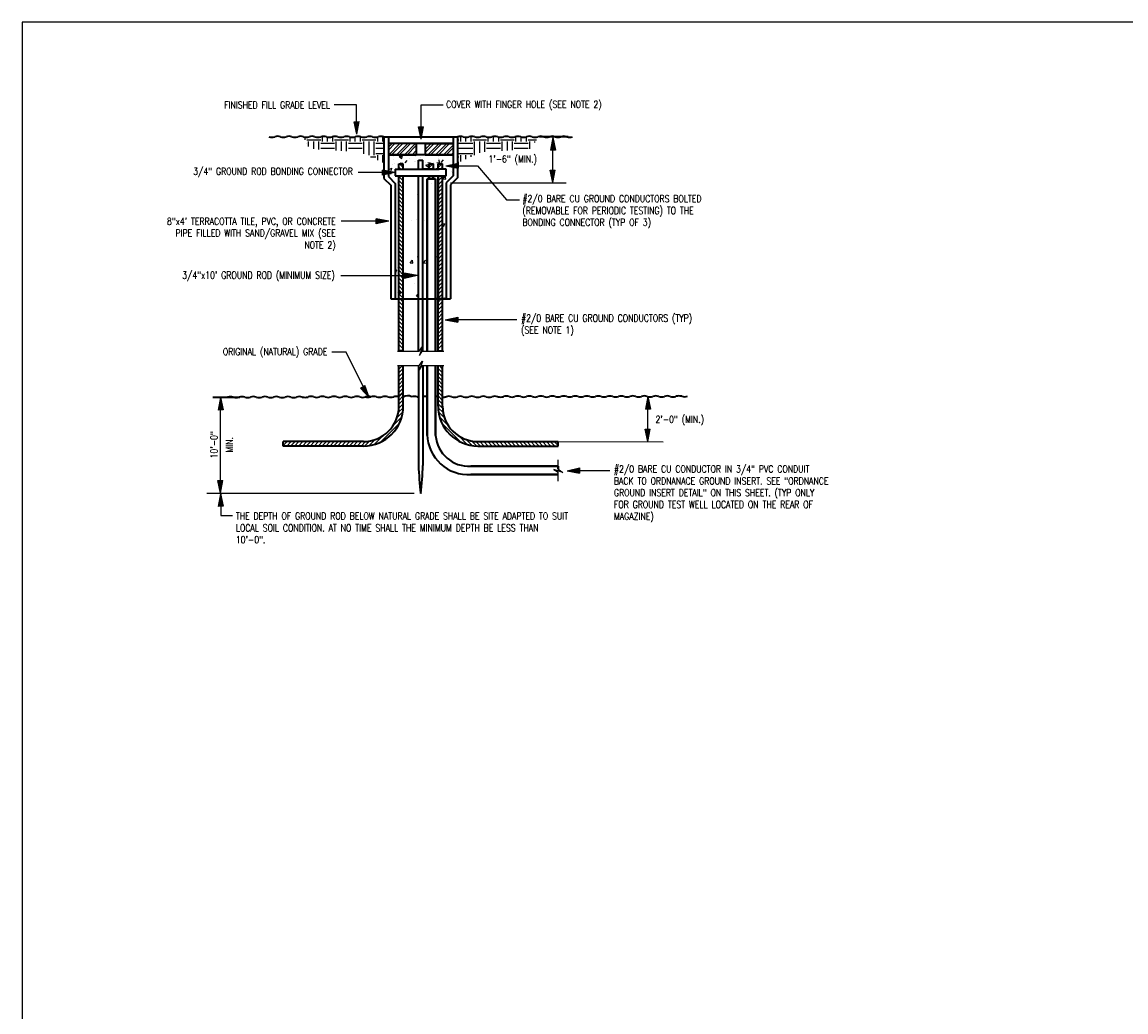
# Model space of a CAD drawing. Header units: inches. Extents: x -9715 to 32893, y -15613 to -1138.
# Tile 367 of 380: x 19598 to 23341, y -7451 to -4093. Entities that reach past the tile are written whole.
import ezdxf
from ezdxf.enums import TextEntityAlignment as Align

# ---------------------------------------------------------------- set-up
doc = ezdxf.new("R2010")
doc.units = ezdxf.units.IN
doc.header["$MEASUREMENT"] = 0
doc.layers.get('0').update_dxf_attribs({"color": 252})
doc.layers.get('DEFPOINTS').update_dxf_attribs({"color": 11})
doc.layers.add('E-ANNO-TEXT', color=3, linetype='Continuous')
doc.layers.add('E-DETL-FINE', color=8, linetype='Continuous')
for name, color, linetype, lineweight in [('E-DETL-1LINE', 150, 'Continuous', 35), ('E-DETL-COND', 150, 'Continuous', 40), ('E-ELEC-WIRE', 133, 'Continuous', 25)]:
    doc.layers.add(name, color=color, linetype=linetype, lineweight=lineweight)
doc.styles.get("Standard").update_dxf_attribs({"font": 'romans.shx', "width": 0.8})

# ---------------------------------------------------------------- blocks, each defined once
blk = doc.blocks.new('*X824')
at = {"color": 0}
for p, q in [((705.47, 1143.65), (705.47, 1144.92)), ((706.25, 1143.75), (712.5, 1143.75)), ((707.03, 1140.68), (707.03, 1142.97)), ((709.38, 1139.54), (709.38, 1142.97)), ((711.72, 1139.38), (711.72, 1142.97)), ((713.28, 1142.97), (713.28, 1145.23)), ((715.62, 1142.97), (715.62, 1144.93)), ((717.97, 1142.97), (717.97, 1145.13)), ((718.75, 1143.75), (725, 1143.75)), ((719.53, 1138.84), (719.53, 1142.97)), ((721.88, 1138.68), (721.88, 1142.97)), ((724.22, 1138.52), (724.22, 1142.97)), ((725.78, 1142.97), (725.78, 1144.96)), ((728.12, 1142.97), (728.12, 1145.05)), ((730.47, 1142.97), (730.47, 1145.1)), ((731.25, 1143.75), (737.5, 1143.75)), ((732.03, 1137.33), (732.03, 1142.97)), ((734.38, 1136.72), (734.38, 1142.97)), ((736.72, 1136.72), (736.72, 1142.97)), ((738.28, 1142.97), (738.28, 1144.96)), ((740.62, 1142.97), (740.62, 1145.14)), ((706.24, 1142.19), (706.25, 1142.19)), ((712.5, 1142.19), (718.75, 1142.19)), ((712.5, 1139.84), (718.75, 1139.84)), ((725, 1142.19), (731.25, 1142.19)), ((725, 1139.84), (731.25, 1139.84)), ((737.5, 1142.19), (741.09, 1142.19)), ((737.5, 1139.84), (741.09, 1139.84)), ((735.08, 1135.94), (737.5, 1135.94)), ((737.5, 1137.5), (741.09, 1137.5)), ((738.28, 1134.47), (738.28, 1136.72)), ((740.62, 1133.4), (740.62, 1136.72))]:
    blk.add_line(p, q, dxfattribs=at)
blk = doc.blocks.new('*X823')
at = {"color": 0}
for p, q in [((774.35, 1143.75), (775, 1143.75)), ((775.78, 1142.97), (775.78, 1145.21)), ((778.12, 1142.97), (778.12, 1144.82)), ((780.47, 1142.97), (780.47, 1145.21)), ((781.25, 1143.75), (787.5, 1143.75)), ((782.03, 1136.72), (782.03, 1142.97)), ((784.38, 1137.77), (784.38, 1142.97)), ((786.72, 1138.21), (786.72, 1142.97)), ((788.28, 1142.97), (788.28, 1144.86)), ((790.62, 1142.97), (790.62, 1145.2)), ((792.97, 1142.97), (792.97, 1144.94)), ((793.75, 1143.75), (800, 1143.75)), ((794.53, 1138.75), (794.53, 1142.97)), ((796.88, 1138.91), (796.88, 1142.97)), ((799.22, 1139.07), (799.22, 1142.97)), ((800.78, 1142.97), (800.78, 1145.18)), ((803.12, 1142.97), (803.12, 1145.01)), ((805.47, 1142.97), (805.47, 1145.05)), ((806.25, 1143.75), (810.03, 1143.75)), ((807.03, 1139.6), (807.03, 1142.97)), ((809.38, 1142.52), (809.38, 1142.97)), ((775, 1142.19), (781.25, 1142.19)), ((775, 1139.84), (781.25, 1139.84)), ((787.5, 1142.19), (793.75, 1142.19)), ((787.5, 1139.84), (793.75, 1139.84)), ((800, 1142.19), (806.25, 1142.19)), ((800, 1139.84), (806.25, 1139.84)), ((774.35, 1135.94), (775, 1135.94)), ((774.35, 1133.59), (775, 1133.59)), ((775, 1137.5), (781.25, 1137.5)), ((775.78, 1133.84), (775.78, 1136.72)), ((778.12, 1134.91), (778.12, 1136.72)), ((780.47, 1135.99), (780.47, 1136.72))]:
    blk.add_line(p, q, dxfattribs=at)
blk = doc.blocks.new('*X822')
at = {"color": 0}
for p, q in [((743.09, 1139.07), (746.05, 1142.03)), ((743.09, 1140.32), (744.8, 1142.03)), ((743.24, 1136.93), (748.34, 1142.03)), ((744.49, 1136.93), (749.59, 1142.03)), ((746.77, 1136.93), (751.87, 1142.03)), ((748.02, 1136.93), (753.12, 1142.03)), ((750.31, 1136.93), (755.41, 1142.03)), ((751.56, 1136.93), (755.72, 1141.09)), ((753.84, 1136.93), (755.72, 1138.81)), ((759.72, 1138.02), (763.73, 1142.03)), ((759.72, 1141.56), (760.19, 1142.03)), ((759.72, 1139.27), (762.48, 1142.03)), ((760.9, 1136.92), (766.02, 1142.03)), ((762.15, 1136.92), (767.27, 1142.03)), ((764.44, 1136.92), (769.55, 1142.03)), ((765.69, 1136.92), (770.8, 1142.03)), ((767.97, 1136.92), (772.35, 1141.29)), ((769.22, 1136.92), (772.35, 1140.04)), ((755.09, 1136.93), (755.72, 1137.56)), ((771.51, 1136.92), (772.35, 1137.76))]:
    blk.add_line(p, q, dxfattribs=at)
blk = doc.blocks.new('ARROW1')
at = {"ltscale": 3}
blk.add_hatch(color=256, dxfattribs=at).paths.add_polyline_path([(-1.7, -0.34), (-1.7, 0.35), (0, 0)])
for points in [[(0, 0), (-1.7, 0.35)], [(0, 0), (-1.7, -0.34)]]:
    blk.add_lwpolyline(points, dxfattribs=at)
at = {"layer": 'E-ELEC-WIRE', "ltscale": 3}
blk.add_lwpolyline([(-1.7, -0.34), (-1.7, 0.35)], dxfattribs=at)

msp = doc.modelspace()

# ---------------------------------------------------------------- linework, layer by layer
at = {"color": 0}
for p, q in [((21059.61264, -4612.308), (21059.61264, -4612.308)), ((20864.21994, -4886.01027), (20864.21994, -4886.01027)), ((21035.12639, -5001.81253), (21035.12639, -5001.81253))]:
    msp.add_line(p, q, dxfattribs=at)
at = {"layer": 'DEFPOINTS'}
msp.add_lwpolyline([(19598.39852, -9344.01131), (27182.23407, -9344.01131), (27180.87316, -4093.19524), (19598.39852, -4093.19524)], close=True, dxfattribs=at)
at = {"layer": 'DEFPOINTS', "color": 0, "linetype": 'ByBlock'}
for p in [(20342.05937, -5692.3885), (20950.03642, -5692.3885)]:
    msp.add_point(p, dxfattribs=at)
at = {"layer": 'E-ANNO-TEXT', "ltscale": 100}
for p, q in [((20732.49913, -4373.87138), (20656.07258, -4373.87138)), ((20732.49913, -4451.86726), (20732.49913, -4373.87138)), ((20951.03739, -4373.87138), (21025.64427, -4373.87138))]:
    msp.add_line(p, q, dxfattribs=at)
at = {"layer": 'E-ANNO-TEXT'}
for p, q in [((20951.03739, -4476.41638), (20951.03739, -4373.87138)), ((21397.94601, -4608.57143), (21397.94601, -4511.96392)), ((20834.57088, -4603.62945), (20738.22166, -4603.45005)), ((21077.21355, -4580.67588), (21142.5928, -4580.67588)), ((21142.5928, -4580.67588), (21240.98329, -4696.30209)), ((21051.27125, -4638.57143), (21442.94601, -4638.57143)), ((21240.98329, -4696.30209), (21284.68943, -4696.30209)), ((20819.56522, -4768.82862), (20680.0788, -4768.82862)), ((20911.23522, -4953.40921), (20678.8288, -4953.40921)), ((21075.27089, -5102.37008), (21275.35468, -5102.37008)), ((20697.6416, -5212.59697), (20648.70521, -5212.59697)), ((20762.39936, -5345.03508), (20697.6416, -5212.59697)), ((20271.49055, -5653.71986), (20271.49055, -5390.4677)), ((21720.36641, -5487.07521), (21720.36641, -5390.4677)), ((21394.83432, -5516.19665), (21772.57735, -5516.67585)), ((21488.37512, -5614.80704), (21591.0121, -5614.80704))]:
    msp.add_line(p, q, dxfattribs=at)
at = {"layer": 'E-ANNO-TEXT', "linetype": 'ByBlock'}
for p, q in [((20927.53642, -5692.3885), (20224.75596, -5692.3885)), ((20271.84713, -5692.3885), (20271.84713, -5766.76778)), ((20271.84713, -5766.76778), (20311.4793, -5766.76778))]:
    msp.add_line(p, q, dxfattribs=at)
at = {"layer": 'E-DETL-1LINE'}
for p, q in [((20825.34268, -4482.72296), (21074.73015, -4482.72296)), ((20825.34268, -4482.72296), (20825.34268, -4623.33139)), ((20840.34268, -4482.72296), (20840.34268, -4617.11819)), ((21059.73015, -4482.72296), (21059.73015, -4615.11253)), ((21074.73015, -4482.72296), (21074.73015, -4621.32574)), ((21449.51722, -4481.96392), (21352.94601, -4481.96392)), ((21059.73015, -4505.04281), (20840.34268, -4505.04281)), ((20935.03642, -4505.04281), (20935.03642, -4543.38288)), ((20965.03642, -4505.04281), (21059.73015, -4505.04281)), ((20965.03642, -4505.04281), (20965.03642, -4543.38288)), ((21059.73015, -4505.04281), (21059.73015, -4543.38288)), ((21059.73015, -4543.30267), (20840.34268, -4543.30267)), ((20840.34268, -4543.30267), (20935.03642, -4543.30267)), ((20942.53642, -4561.9896), (20957.53642, -4561.9896)), ((20942.53642, -4591.70036), (20942.53642, -4561.9896)), ((20957.53642, -4591.70036), (20957.53642, -4561.9896)), ((20965.03642, -4543.38288), (21059.73015, -4543.38288)), ((20863.80158, -4591.70036), (20863.80158, -4615.19975)), ((20863.80158, -4591.70036), (20897.53642, -4591.70036)), ((20876.04058, -4574.07579), (20891.04058, -4574.07579)), ((20876.04058, -4591.70036), (20876.04058, -4574.07579)), ((20887.03642, -4591.70036), (21013.03642, -4591.70036)), ((20891.04058, -4591.70036), (20891.04058, -4574.07579)), ((20987.53642, -4591.70036), (20957.53642, -4591.70036)), ((20978.61614, -4574.07579), (20993.61614, -4574.07579)), ((20978.61614, -4591.70036), (20978.61614, -4574.07579)), ((20993.61614, -4591.70036), (20993.61614, -4574.07579)), ((21036.27125, -4591.70036), (21002.53642, -4591.70036)), ((21009.03225, -4574.07579), (21024.03225, -4574.07579)), ((21009.03225, -4591.70036), (21009.03225, -4574.07579)), ((21024.03225, -4591.70036), (21024.03225, -4574.07579)), ((21036.27125, -4615.19975), (21036.27125, -4591.70036)), ((20825.34268, -4623.33139), (20848.80158, -4646.79029)), ((20840.34268, -4617.11819), (20863.80158, -4640.57708)), ((20863.80158, -4615.19975), (21036.27125, -4615.19975)), ((20863.80158, -4640.57708), (20863.80158, -5031.88484)), ((20876.04058, -5208.41583), (20876.04058, -4615.19975)), ((20891.04058, -5208.41583), (20891.04058, -4615.19975)), ((20942.53642, -5208.41583), (20942.53642, -4615.19975)), ((20957.53642, -5208.41583), (20957.53642, -4615.19975)), ((20957.53642, -5031.88484), (20957.53642, -4615.19975)), ((20957.53642, -4615.19975), (20987.53642, -4615.19975)), ((20978.61614, -4624.94015), (20978.61614, -4615.19975)), ((20978.61614, -4615.19975), (20978.61614, -4624.94015)), ((20993.83824, -4624.94015), (20993.83824, -4615.19975)), ((21009.03225, -5208.41583), (21009.03225, -4615.19975)), ((21009.03225, -4615.19975), (21009.03225, -5031.88484)), ((21024.25435, -5209.21767), (21024.25435, -4615.19975)), ((21059.73015, -4615.11253), (21036.27125, -4638.57143)), ((21036.27125, -4638.57143), (21036.27125, -5031.88484)), ((21074.73015, -4621.32574), (21051.27125, -4644.78463)), ((20848.80158, -4646.79029), (20848.80158, -5031.88484)), ((21051.27125, -4644.78463), (21051.27125, -5031.88484)), ((20848.80158, -5031.88484), (21051.27125, -5031.88484)), ((20863.80158, -5031.88484), (20897.31431, -5031.88484)), ((21036.27125, -5031.88484), (21002.75852, -5031.88484)), ((20876.04058, -5208.41583), (20891.04058, -5208.41583)), ((20891.04058, -5208.41583), (20876.04058, -5208.41583)), ((21009.03225, -5208.41583), (21024.03225, -5208.41583)), ((20876.04058, -5396.19665), (20876.04058, -5258.24041)), ((20891.04058, -5396.19665), (20891.04058, -5258.24041)), ((20942.53642, -5258.24041), (20942.53642, -5596.84286)), ((20957.53642, -5258.24041), (20957.53642, -5596.84286)), ((21009.03225, -5396.19665), (21009.03225, -5258.24041)), ((21024.03225, -5396.19665), (21024.03225, -5258.24041)), ((20876.04058, -5363.02649), (20891.04058, -5348.02649)), ((20756.04058, -5516.19665), (20483.74268, -5516.19665)), ((20483.74268, -5531.19665), (20483.74268, -5516.19665)), ((20756.04058, -5531.19665), (20483.74268, -5531.19665)), ((21144.03225, -5516.19665), (21416.33015, -5516.19665)), ((21144.03225, -5531.19665), (21416.33015, -5531.19665)), ((21416.33015, -5531.19665), (21416.33015, -5516.19665))]:
    msp.add_line(p, q, dxfattribs=at)
at = {"layer": 'E-DETL-1LINE', "linetype": 'ByBlock'}
msp.add_line((20244.81002, -5365.43523), (20336.71338, -5365.43523), dxfattribs=at)
at = {"layer": 'E-DETL-1LINE'}
for centre, radius, start, end in [((20445.30028, -4450.59155), 32.85094, 252.74450977, 287.25549023), ((20464.78964, -4513.33629), 32.85094, 72.74450977, 107.25549023), ((20484.27899, -4450.66745), 32.85094, 252.74450977, 287.25549023), ((20503.76834, -4513.4122), 32.85094, 72.74450977, 107.25549023), ((20523.2577, -4450.74335), 32.85094, 252.74450977, 287.25549023), ((20542.74705, -4513.4881), 32.85094, 72.74450977, 107.25549023), ((20562.23641, -4450.81926), 32.85094, 252.74450977, 287.25549023), ((20581.72576, -4513.564), 32.85094, 72.74450977, 107.25549023), ((20601.21511, -4450.89516), 32.85094, 252.74450977, 287.25549023), ((20620.70447, -4513.63991), 32.85094, 72.74450977, 107.25549023), ((20640.19382, -4450.97107), 32.85094, 252.74450977, 287.25549023), ((20659.68317, -4513.71581), 32.85094, 72.74450977, 107.25549023), ((20679.17253, -4451.04697), 32.85094, 252.74450977, 287.25549023), ((20698.66188, -4513.79172), 32.85094, 72.74450977, 107.25549023), ((20718.15123, -4451.12287), 32.85094, 252.74450977, 287.25549023), ((20737.64059, -4513.86762), 32.85094, 72.74450977, 107.25549023), ((20757.12994, -4451.19878), 32.85094, 252.74450977, 287.25549023), ((20776.6193, -4513.94352), 32.85094, 72.74450977, 107.25549023), ((20796.10865, -4451.27468), 32.85094, 252.74450977, 287.25549023), ((20815.598, -4514.01943), 32.85094, 72.74450977, 107.25549023), ((21084.47483, -4514.01943), 32.85094, 72.74450977, 107.25549023), ((21103.96418, -4451.27468), 32.85094, 252.74450977, 287.25549023), ((21123.45353, -4513.94352), 32.85094, 72.74450977, 107.25549023), ((21142.94289, -4451.19878), 32.85094, 252.74450977, 287.25549023), ((21162.43224, -4513.86762), 32.85094, 72.74450977, 107.25549023), ((21181.9216, -4451.12287), 32.85094, 252.74450977, 287.25549023), ((21201.41095, -4513.79172), 32.85094, 72.74450977, 107.25549023), ((21220.9003, -4451.04697), 32.85094, 252.74450977, 287.25549023), ((21240.38966, -4513.71581), 32.85094, 72.74450977, 107.25549023), ((21259.87901, -4450.97107), 32.85094, 252.74450977, 287.25549023), ((21279.36836, -4513.63991), 32.85094, 72.74450977, 107.25549023), ((21298.85772, -4450.89516), 32.85094, 252.74450977, 287.25549023), ((21318.34707, -4513.564), 32.85094, 72.74450977, 107.25549023), ((21337.83642, -4450.81926), 32.85094, 252.74450977, 287.25549023), ((21357.32578, -4513.4881), 32.85094, 72.74450977, 107.25549023), ((21376.81513, -4450.74335), 32.85094, 252.74450977, 287.25549023), ((21396.30449, -4513.4122), 32.85094, 72.74450977, 107.25549023), ((21415.79384, -4450.66745), 32.85094, 252.74450977, 287.25549023), ((21435.28319, -4513.33629), 32.85094, 72.74450977, 107.25549023), ((21454.77255, -4450.59155), 32.85094, 252.74450977, 287.25549023), ((20304.90068, -5396.80761), 32.85094, 72.74450977, 107.25549023), ((20324.39004, -5334.06286), 32.85094, 252.74450977, 287.25549023), ((20343.87939, -5396.7317), 32.85094, 72.74450977, 107.25549023), ((20363.36874, -5333.98696), 32.85094, 252.74450977, 287.25549023), ((20382.8581, -5396.6558), 32.85094, 72.74450977, 107.25549023), ((20402.34745, -5333.91105), 32.85094, 252.74450977, 287.25549023), ((20421.8368, -5396.57989), 32.85094, 72.74450977, 107.25549023), ((20441.32616, -5333.83515), 32.85094, 252.74450977, 287.25549023), ((20460.81551, -5396.50399), 32.85094, 72.74450977, 107.25549023), ((20480.30486, -5333.75924), 32.85094, 252.74450977, 287.25549023), ((20499.79422, -5396.42808), 32.85094, 72.74450977, 107.25549023), ((20519.28357, -5333.68334), 32.85094, 252.74450977, 287.25549023), ((20538.77293, -5396.35218), 32.85094, 72.74450977, 107.25549023), ((20558.26228, -5333.60743), 32.85094, 252.74450977, 287.25549023), ((20577.75163, -5396.27628), 32.85094, 72.74450977, 107.25549023), ((20597.24099, -5333.53153), 32.85094, 252.74450977, 287.25549023), ((20616.73034, -5396.20037), 32.85094, 72.74450977, 107.25549023), ((20636.21969, -5333.45563), 32.85094, 252.74450977, 287.25549023), ((20655.70905, -5396.12447), 32.85094, 72.74450977, 107.25549023), ((20675.1984, -5333.37972), 32.85094, 252.74450977, 287.25549023), ((20694.68775, -5396.12447), 32.85094, 72.74450977, 107.25549023), ((20714.17711, -5333.37972), 32.85094, 252.74450977, 287.25549023), ((20733.66646, -5396.04856), 32.85094, 72.74450977, 107.25549023), ((20753.15582, -5333.30382), 32.85094, 252.74450977, 287.25549023), ((20770.63869, -5333.22791), 32.85094, 252.74450977, 287.25549023), ((20772.64517, -5395.97266), 32.85094, 72.74450977, 107.25549023), ((20790.12805, -5395.89675), 32.85094, 72.74450977, 107.25549023), ((20809.6174, -5333.15201), 32.85094, 252.74450977, 287.25549023), ((20829.10675, -5395.82085), 32.85094, 72.74450977, 107.25549023), ((20848.59611, -5333.0761), 32.85094, 252.74450977, 287.25549023), ((20868.08546, -5395.74495), 32.85094, 75.98604775, 107.25549023), ((20905.95355, -5385.75745), 25.01979, 59.06511164, 126.58729553), ((20928.56, -5395.66904), 32.85094, 72.74450977, 107.25549023), ((20948.04935, -5332.9243), 32.85094, 252.74450977, 260.33909916), ((20948.04935, -5332.9243), 32.85094, 286.78560075, 287.25549023), ((20967.53871, -5395.59314), 32.85094, 81.9685791, 107.25549023), ((21006.51741, -5395.51723), 32.85094, 85.60955043, 100.86373184), ((21026.00677, -5332.77249), 32.85094, 266.55413428, 287.25549023), ((21045.49612, -5395.44133), 32.85094, 72.74450977, 107.25549023), ((21064.98547, -5332.69658), 32.85094, 252.74450977, 287.25549023), ((21084.47483, -5395.44133), 32.85094, 72.74450977, 107.25549023), ((21103.96418, -5332.69658), 32.85094, 252.74450977, 287.25549023), ((21123.45353, -5395.36542), 32.85094, 72.74450977, 107.25549023), ((21142.94289, -5332.62068), 32.85094, 252.74450977, 287.25549023), ((21162.43224, -5395.28952), 32.85094, 72.74450977, 107.25549023), ((21181.9216, -5332.54477), 32.85094, 252.74450977, 287.25549023), ((21201.41095, -5395.21362), 32.85094, 72.74450977, 107.25549023), ((21220.9003, -5332.46887), 32.85094, 252.74450977, 287.25549023), ((21240.38966, -5395.13771), 32.85094, 72.74450977, 107.25549023), ((21259.87901, -5332.39297), 32.85094, 252.74450977, 287.25549023), ((21279.36836, -5395.06181), 32.85094, 72.74450977, 107.25549023), ((21298.85772, -5332.31706), 32.85094, 252.74450977, 287.25549023), ((21318.34707, -5394.9859), 32.85094, 72.74450977, 107.25549023), ((21337.83642, -5332.24116), 32.85094, 252.74450977, 287.25549023), ((21357.32578, -5394.91), 32.85094, 72.74450977, 107.25549023), ((21376.81513, -5332.16525), 32.85094, 252.74450977, 287.25549023), ((21396.30449, -5394.8341), 32.85094, 72.74450977, 107.25549023), ((21415.79384, -5332.08935), 32.85094, 252.74450977, 287.25549023), ((21435.28319, -5394.75819), 32.85094, 72.74450977, 107.25549023), ((21454.77255, -5332.01345), 32.85094, 252.74450977, 287.25549023), ((21474.2619, -5394.75819), 32.85094, 72.74450977, 107.25549023), ((21493.75125, -5332.01345), 32.85094, 252.74450977, 287.25549023), ((21513.24061, -5394.68229), 32.85094, 72.74450977, 107.25549023), ((21532.72996, -5331.93754), 32.85094, 252.74450977, 287.25549023), ((21552.21931, -5394.60638), 32.85094, 72.74450977, 107.25549023), ((21571.70867, -5331.86164), 32.85094, 252.74450977, 287.25549023), ((21591.19802, -5394.53048), 32.85094, 72.74450977, 107.25549023), ((21610.68738, -5331.78573), 32.85094, 252.74450977, 287.25549023), ((21630.17673, -5394.45457), 32.85094, 72.74450977, 107.25549023), ((21649.66608, -5331.70983), 32.85094, 252.74450977, 287.25549023), ((21669.15544, -5394.37867), 32.85094, 72.74450977, 107.25549023), ((21688.64479, -5331.63392), 32.85094, 252.74450977, 287.25549023), ((21708.13414, -5394.30277), 32.85094, 72.74450977, 107.25549023), ((21727.6235, -5331.55802), 32.85094, 252.74450977, 287.25549023), ((21747.11285, -5394.22686), 32.85094, 72.74450977, 107.25549023), ((21766.6022, -5331.48212), 32.85094, 252.74450977, 287.25549023), ((21786.09156, -5394.15096), 32.85094, 72.74450977, 107.25549023), ((21805.58091, -5331.40621), 32.85094, 252.74450977, 287.25549023), ((21825.07027, -5394.07505), 32.85094, 72.74450977, 107.25549023), ((21844.55962, -5331.33031), 32.85094, 252.74450977, 287.25549023), ((20756.04058, -5396.19665), 135, 270, 0), ((20756.04058, -5396.19665), 120, 270, 0), ((21144.03225, -5396.19665), 135, 180, 270), ((21144.03225, -5396.19665), 120, 180, 270), ((21111.22297, -5489.01314), 139.14807, 181.59045354, 273.67414872), ((21113.94422, -5485.80654), 114.03973, 184.92697505, 273.11434662), ((22047.8298, -5558.14836), 1105.97049, 182.00501186, 186.9716194), ((19852.24303, -5558.14836), 1105.97049, 353.0283806, 357.99498814)]:
    msp.add_arc(centre, radius, start, end, dxfattribs=at)
at = {"layer": 'E-DETL-COND'}
for p, q in [((20972.12851, -4624.94015), (21000.32587, -4624.94015)), ((20972.12851, -4624.94015), (20972.12851, -5209.21767)), ((21000.32587, -4624.94015), (21000.32587, -5209.21767)), ((20972.12851, -5258.24041), (20972.12851, -5495.69195)), ((21000.32587, -5258.24041), (21000.32587, -5495.60096)), ((21120.13987, -5599.67785), (21416.33015, -5599.67785)), ((21416.33015, -5599.67785), (21416.33015, -5609.56411)), ((21120.13987, -5627.87521), (21416.33015, -5627.87521))]:
    msp.add_line(p, q, dxfattribs=at)
at = {"layer": 'E-DETL-FINE'}
for p, q in [((20856.61708, -4548.13138), (20856.61708, -4548.13138)), ((20857.53776, -4558.1185), (20857.53776, -4558.1185)), ((20859.36174, -4547.07145), (20859.36174, -4547.07145)), ((20870.90987, -4544.46296), (20870.90987, -4544.46296)), ((20877.09231, -4548.98448), (20882.54397, -4543.30267)), ((20878.29119, -4550.53385), (20888.79397, -4546.50221)), ((20878.29119, -4550.53386), (20885.75253, -4555.56659)), ((20885.75913, -4555.57099), (20888.80058, -4546.50662)), ((20897.36332, -4571.22099), (20904.59468, -4562.60299)), ((20911.8892, -4555.93434), (20911.8892, -4555.93434)), ((20928.19632, -4564.84475), (20928.19632, -4564.84475)), ((20933.30374, -4548.51571), (20933.30374, -4548.51571)), ((20949.44018, -4550.99066), (20949.44018, -4550.99066)), ((21007.67732, -4543.30267), (21011.78589, -4546.07394)), ((21009.38779, -4555.09178), (21009.38779, -4555.09178)), ((21011.79252, -4546.07844), (21012.7239, -4543.30267)), ((21013.92468, -4570.36569), (21012.19029, -4560.96328)), ((21019.69544, -4569.57675), (21026.9268, -4560.95875)), ((20840.71839, -4579.8605), (20840.71839, -4579.8605)), ((20841.79389, -4592.83684), (20852.29667, -4588.8052)), ((20841.79389, -4602.41286), (20849.25523, -4607.44559)), ((20849.26174, -4597.87395), (20852.30319, -4588.80957)), ((20853.8898, -4591.51714), (20853.8898, -4591.51714)), ((20855.71378, -4575.94101), (20855.71378, -4575.94101)), ((20862.7816, -4574.13045), (20862.7816, -4574.13045)), ((20872.42877, -4582.98453), (20872.42877, -4582.98453)), ((20882.90881, -4591.70036), (20876.04058, -4584.83213)), ((20891.04058, -4586.57388), (20878.54249, -4574.07579)), ((20880.73633, -4571.22099), (20889.70208, -4572.00539)), ((20931.47976, -4566.33822), (20931.47976, -4566.33822)), ((20966.78954, -4570.5617), (20966.78954, -4570.5617)), ((20967.82725, -4578.81512), (20978.33003, -4574.78348)), ((20967.82725, -4578.81512), (20975.28859, -4583.84786)), ((20974.53625, -4569.57675), (20983.502, -4570.36115)), ((20975.29514, -4583.85233), (20978.33659, -4574.78795)), ((20978.61614, -4586.57388), (20991.11423, -4574.07579)), ((20985.25814, -4570.88351), (20985.25814, -4570.88351)), ((20986.74791, -4591.70036), (20993.61614, -4584.83213)), ((20992.51223, -4569.83985), (20992.51223, -4569.83985)), ((21004.95235, -4569.57675), (21013.91811, -4570.36115)), ((21009.03225, -4586.57388), (21021.53034, -4574.07579)), ((21015.67425, -4570.88351), (21015.67425, -4570.88351)), ((21017.16402, -4591.70036), (21024.03225, -4584.83213)), ((21022.92833, -4569.83985), (21022.92833, -4569.83985)), ((21054.55551, -4601.04564), (21054.55551, -4601.04564)), ((21057.36331, -4602.84434), (21059.73015, -4601.9358)), ((21057.36331, -4602.84435), (21059.73015, -4604.4408)), ((20870.51932, -4637.20261), (20870.51932, -4637.20261)), ((20891.04058, -4631.9437), (20876.04058, -4616.9437)), ((20891.04058, -4645.20195), (20876.04058, -4630.20195)), ((20985.59568, -4639.32857), (20985.59568, -4639.32857)), ((20985.61968, -4624.94015), (20993.61614, -4616.9437)), ((20991.64556, -4617.25168), (20991.64556, -4617.25168)), ((21009.03225, -4631.9437), (21024.03225, -4616.9437)), ((21009.03225, -4645.20195), (21024.03225, -4630.20195)), ((21016.01178, -4639.32857), (21016.01178, -4639.32857)), ((21022.06166, -4617.25168), (21022.06166, -4617.25168)), ((21025.76505, -4624.98745), (21032.99641, -4616.36945)), ((21025.76505, -4624.98745), (21034.73081, -4625.77185)), ((21034.73729, -4625.77641), (21033.00291, -4616.374)), ((20875.48334, -4654.5266), (20875.81848, -4654.17731)), ((20875.48334, -4654.5266), (20875.81848, -4654.57858)), ((20891.04058, -4658.4602), (20876.04058, -4643.4602)), ((20891.04058, -4671.71846), (20876.04058, -4656.71846)), ((20891.04058, -4684.97671), (20876.04058, -4669.97671)), ((20937.60123, -4676.41344), (20937.60123, -4676.41344)), ((21009.03225, -4658.4602), (21024.03225, -4643.4602)), ((21009.03225, -4671.71846), (21024.03225, -4656.71846)), ((21009.03225, -4684.97671), (21024.03225, -4669.97671)), ((21012.27047, -4660.555), (21012.27047, -4660.555)), ((21020.15221, -4671.46976), (21020.15221, -4671.46976)), ((20875.48334, -4707.55961), (20875.81848, -4707.21032)), ((20875.48334, -4707.55961), (20875.81848, -4707.61158)), ((20891.04058, -4698.23496), (20876.04058, -4683.23496)), ((20891.04058, -4711.49321), (20876.04058, -4696.49321)), ((20891.04058, -4724.75147), (20876.04058, -4709.75147)), ((21009.03225, -4698.23496), (21024.03225, -4683.23496)), ((21009.03225, -4711.49321), (21024.03225, -4696.49321)), ((21009.03225, -4724.75147), (21024.03225, -4709.75147)), ((21012.27047, -4713.58801), (21012.27047, -4713.58801)), ((20870.46757, -4734.40665), (20870.46757, -4734.40665)), ((20891.04058, -4738.00972), (20876.04058, -4723.00972)), ((20891.04058, -4738.00972), (20876.04058, -4723.00972)), ((20891.04058, -4751.26797), (20876.04058, -4736.26797)), ((20891.04058, -4764.52622), (20876.04058, -4749.52622)), ((20882.61868, -4720.99678), (20882.61868, -4720.99678)), ((20891.44966, -4724.98597), (20891.44966, -4724.98597)), ((20957.94549, -4719.39091), (20957.94549, -4719.39091)), ((21009.03225, -4738.00972), (21024.03225, -4723.00972)), ((21009.03225, -4738.00972), (21024.03225, -4723.00972)), ((21009.03225, -4751.26797), (21024.03225, -4736.26797)), ((21009.03225, -4764.52622), (21024.03225, -4749.52622)), ((21025.41169, -4737.00558), (21025.41169, -4737.00558)), ((20891.04058, -4777.78447), (20876.04058, -4762.78447)), ((20891.04058, -4791.04273), (20876.04058, -4776.04273)), ((20891.04058, -4804.30098), (20876.04058, -4789.30098)), ((20883.80201, -4762.52087), (20883.80201, -4762.52087)), ((20918.87537, -4765.90411), (20918.87537, -4765.90411)), ((20935.69178, -4762.74308), (20935.69178, -4762.74308)), ((20963.87537, -4765.90411), (20963.87537, -4765.90411)), ((21009.03225, -4777.78447), (21024.03225, -4762.78447)), ((21009.03225, -4791.04273), (21024.03225, -4776.04273)), ((21009.03225, -4804.30098), (21024.03225, -4789.30098)), ((21020.86601, -4780.09203), (21031.36879, -4776.06039)), ((21020.86601, -4780.09203), (21028.32735, -4785.12477)), ((21021.76258, -4771.88426), (21021.76258, -4771.88426)), ((21028.33376, -4785.12927), (21031.37521, -4776.0649)), ((20873.33682, -4828.4717), (20875.81848, -4827.51908)), ((20891.04058, -4817.55923), (20876.04058, -4802.55923)), ((20891.04058, -4830.81748), (20876.04058, -4815.81748)), ((21009.03225, -4817.55923), (21024.03225, -4802.55923)), ((21009.03225, -4830.81748), (21024.03225, -4815.81748)), ((20873.33682, -4828.4717), (20875.81848, -4830.1456)), ((20891.04058, -4844.07573), (20876.04058, -4829.07573)), ((20891.04058, -4857.33399), (20876.04058, -4842.33399)), ((20891.04058, -4858.29838), (20876.04058, -4843.29838)), ((20891.04058, -4870.59224), (20876.04058, -4855.59224)), ((20891.04058, -4871.55664), (20876.04058, -4856.55664)), ((21009.03225, -4844.07573), (21024.03225, -4829.07573)), ((21009.03225, -4857.33399), (21024.03225, -4842.33399)), ((21009.03225, -4870.59224), (21024.03225, -4855.59224)), ((21015.56948, -4861.38383), (21015.56948, -4861.38383)), ((21020.63662, -4845.53366), (21020.63662, -4845.53366)), ((20891.04058, -4883.85049), (20876.04058, -4868.85049)), ((20891.04058, -4884.81489), (20876.04058, -4869.81489)), ((20891.04058, -4897.10874), (20876.04058, -4882.10874)), ((20891.04058, -4898.07314), (20876.04058, -4883.07314)), ((20891.04058, -4910.367), (20876.04058, -4895.367)), ((20891.04058, -4911.33139), (20876.04058, -4896.33139)), ((20892.08487, -4873.58744), (20892.08487, -4873.58744)), ((20914.80142, -4909.70745), (20922.03278, -4901.08945)), ((20923.77349, -4910.49635), (20922.03911, -4901.09395)), ((20939.36871, -4888.86453), (20942.53642, -4887.64856)), ((20939.36871, -4888.86454), (20942.53642, -4891.00118)), ((20958.5807, -4873.58744), (20958.5807, -4873.58744)), ((20959.80142, -4909.70745), (20967.03278, -4901.08945)), ((21005.86454, -4888.86453), (21009.03225, -4887.64856)), ((21005.86454, -4888.86454), (21009.03225, -4891.00118)), ((21009.03225, -4883.85049), (21024.03225, -4868.85049)), ((21009.03225, -4897.10874), (21024.03225, -4882.10874)), ((21009.03225, -4910.367), (21024.03225, -4895.367)), ((20863.80158, -4935.14592), (20868.83813, -4933.21257)), ((20865.80298, -4942.28133), (20868.84443, -4933.21695)), ((20870.02526, -4924.35035), (20870.02526, -4924.35035)), ((20891.04058, -4923.62525), (20876.04058, -4908.62525)), ((20891.04058, -4924.58964), (20876.04058, -4909.58964)), ((20891.04058, -4936.8835), (20876.04058, -4921.8835)), ((20891.04058, -4937.8479), (20876.04058, -4922.8479)), ((20891.04058, -4950.14175), (20876.04058, -4935.14175)), ((20914.80143, -4909.70745), (20923.76718, -4910.49185)), ((20939.89578, -4922.18297), (20939.89578, -4922.18297)), ((20959.80143, -4909.70745), (20968.76718, -4910.49185)), ((21006.39161, -4922.18297), (21006.39161, -4922.18297)), ((21009.03225, -4923.62525), (21024.03225, -4908.62525)), ((21009.03225, -4936.8835), (21024.03225, -4921.8835)), ((21009.03225, -4950.14175), (21024.03225, -4935.14175)), ((21020.38347, -4920.27742), (21020.38347, -4920.27742)), ((20863.80158, -4940.93122), (20865.79669, -4942.27695)), ((20891.04058, -4963.4), (20876.04058, -4948.4)), ((20891.04058, -4976.65826), (20876.04058, -4961.65826)), ((20891.04058, -4989.91651), (20876.04058, -4974.91651)), ((21009.03225, -4963.4), (21024.03225, -4948.4)), ((21009.03225, -4976.65826), (21024.03225, -4961.65826)), ((21009.03225, -4989.91651), (21024.03225, -4974.91651)), ((21018.47401, -4974.4955), (21018.47401, -4974.4955)), ((21021.32027, -4961.82796), (21021.32027, -4961.82796)), ((21023.05359, -4942.3317), (21023.05359, -4942.3317)), ((20873.0251, -5013.12345), (20880.25646, -5004.50545)), ((20873.0251, -5013.12345), (20881.99085, -5013.90785)), ((20874.97966, -4995.04606), (20874.97966, -4995.04606)), ((20891.04058, -5003.17476), (20876.04058, -4988.17476)), ((20891.04058, -5016.43301), (20876.04058, -5001.43301)), ((20891.04058, -5029.69126), (20876.04058, -5014.69126)), ((20879.65984, -4991.91096), (20879.65984, -4991.91096)), ((20881.99709, -5013.91228), (20880.2627, -5004.50988)), ((20891.04058, -4993.92699), (20891.87836, -4993.6054)), ((20891.04058, -4996.1253), (20891.88461, -4993.60986)), ((20929.3924, -4979.43918), (20929.3924, -4979.43918)), ((20935.61412, -5022.53627), (20942.53642, -5014.2866)), ((20957.53642, -4993.92699), (20958.37419, -4993.6054)), ((20957.53642, -4996.1253), (20958.38044, -4993.60986)), ((21009.03225, -5003.17476), (21024.03225, -4988.17476)), ((21009.03225, -5016.43301), (21024.03225, -5001.43301)), ((21009.03225, -5029.69126), (21024.03225, -5014.69126)), ((20891.04058, -5042.94952), (20876.04058, -5027.94952)), ((20891.04058, -5056.20777), (20876.04058, -5041.20777)), ((20935.61413, -5022.53627), (20942.53642, -5023.14189)), ((21009.03225, -5042.94952), (21024.03225, -5027.94952)), ((21009.03225, -5056.20777), (21024.03225, -5041.20777)), ((21029.29273, -5026.17811), (21029.29273, -5026.17811)), ((20891.04058, -5069.46602), (20876.04058, -5054.46602)), ((20891.04058, -5082.72427), (20876.04058, -5067.72427)), ((20891.04058, -5095.98253), (20876.04058, -5080.98253)), ((21009.03225, -5069.46602), (21024.03225, -5054.46602)), ((21009.03225, -5082.72427), (21024.03225, -5067.72427)), ((21009.03225, -5095.98253), (21024.03225, -5080.98253)), ((20891.04058, -5109.24078), (20876.04058, -5094.24078)), ((20891.04058, -5122.49903), (20876.04058, -5107.49903)), ((20891.04058, -5135.75728), (20876.04058, -5120.75728)), ((21009.03225, -5109.24078), (21024.03225, -5094.24078)), ((21009.03225, -5122.49903), (21024.03225, -5107.49903)), ((21009.03225, -5135.75728), (21024.03225, -5120.75728)), ((20891.04058, -5149.01553), (20876.04058, -5134.01553)), ((20891.04058, -5162.27379), (20876.04058, -5147.27379)), ((20891.04058, -5175.53204), (20876.04058, -5160.53204)), ((21009.03225, -5149.01553), (21024.03225, -5134.01553)), ((21009.03225, -5162.27379), (21024.03225, -5147.27379)), ((21009.03225, -5175.53204), (21024.03225, -5160.53204)), ((20891.04058, -5188.79029), (20876.04058, -5173.79029)), ((20891.04058, -5202.04854), (20876.04058, -5187.04854)), ((20944.58273, -5209.21767), (20955.81611, -5194.09815)), ((20955.81611, -5194.09815), (20946.18749, -5223.76631)), ((21009.03225, -5188.79029), (21024.03225, -5173.79029)), ((21009.03225, -5202.04854), (21024.03225, -5187.04854)), ((20871.28642, -5209.21767), (20944.58273, -5209.21767)), ((20946.18749, -5223.76631), (20955.0137, -5209.21767)), ((20955.0137, -5209.21767), (21028.78642, -5209.21767)), ((20871.28642, -5258.24041), (20944.58273, -5258.24041)), ((20876.04058, -5270.21872), (20888.0189, -5258.24041)), ((20876.04058, -5283.47698), (20891.04058, -5268.47698)), ((20944.58273, -5258.24041), (20955.81611, -5243.12089)), ((20955.81611, -5243.12089), (20946.18749, -5272.78905)), ((20946.18749, -5272.78905), (20955.0137, -5258.24041)), ((20955.0137, -5258.24041), (21028.78642, -5258.24041)), ((21024.03225, -5283.47698), (21009.03225, -5268.47698)), ((21024.03225, -5270.21872), (21012.05393, -5258.24041)), ((20876.04058, -5296.73523), (20891.04058, -5281.73523)), ((20876.04058, -5309.99348), (20891.04058, -5294.99348)), ((20876.04058, -5323.25173), (20891.04058, -5308.25173)), ((21024.03225, -5296.73523), (21009.03225, -5281.73523)), ((21024.03225, -5309.99348), (21009.03225, -5294.99348)), ((21024.03225, -5323.25173), (21009.03225, -5308.25173)), ((20876.04058, -5336.50998), (20891.04058, -5321.50998)), ((20876.04058, -5349.76824), (20891.04058, -5334.76824)), ((21024.03225, -5336.50998), (21009.03225, -5321.50998)), ((21024.03225, -5349.76824), (21009.03225, -5334.76824)), ((21024.03225, -5363.02649), (21009.03225, -5348.02649)), ((20875.84792, -5402.99391), (20891.04058, -5387.80124)), ((20876.04058, -5376.28474), (20891.04058, -5361.28474)), ((20876.04058, -5389.54299), (20891.04058, -5374.54299)), ((21024.03225, -5376.28474), (21009.03225, -5361.28474)), ((21024.03225, -5389.54299), (21009.03225, -5374.54299)), ((21024.22491, -5402.99391), (21009.03225, -5387.80124)), ((20869.18641, -5436.17193), (20889.61852, -5415.73981)), ((20874.03026, -5418.06982), (20890.94967, -5401.15042)), ((21026.04257, -5418.06982), (21009.12316, -5401.15042)), ((21030.88642, -5436.17193), (21010.45431, -5415.73981)), ((20813.53165, -5518.34319), (20878.18713, -5453.68771)), ((20855.94785, -5462.66873), (20886.04882, -5432.56776)), ((21044.12498, -5462.66873), (21014.02401, -5432.56776)), ((21086.54118, -5518.34319), (21021.8857, -5453.68771)), ((20792.4117, -5526.20489), (20822.51267, -5496.10392)), ((21107.66113, -5526.20489), (21077.56016, -5496.10392)), ((20483.74268, -5529.9341), (20497.48014, -5516.19665)), ((20483.74268, -5516.67585), (20484.22188, -5516.19665)), ((20495.73839, -5531.19665), (20510.73839, -5516.19665)), ((20508.99664, -5531.19665), (20523.99664, -5516.19665)), ((20522.25489, -5531.19665), (20537.25489, -5516.19665)), ((20535.51315, -5531.19665), (20550.51315, -5516.19665)), ((20548.7714, -5531.19665), (20563.7714, -5516.19665)), ((20562.02965, -5531.19665), (20577.02965, -5516.19665)), ((20575.2879, -5531.19665), (20590.2879, -5516.19665)), ((20588.54615, -5531.19665), (20603.54615, -5516.19665)), ((20601.80441, -5531.19665), (20616.80441, -5516.19665)), ((20615.06266, -5531.19665), (20630.06266, -5516.19665)), ((20628.32091, -5531.19665), (20643.32091, -5516.19665)), ((20641.57916, -5531.19665), (20656.57916, -5516.19665)), ((20654.83741, -5531.19665), (20669.83741, -5516.19665)), ((20668.09567, -5531.19665), (20683.09567, -5516.19665)), ((20681.35392, -5531.19665), (20696.35392, -5516.19665)), ((20694.61217, -5531.19665), (20709.61217, -5516.19665)), ((20707.87042, -5531.19665), (20722.87042, -5516.19665)), ((20721.12868, -5531.19665), (20736.12868, -5516.19665)), ((20734.38693, -5531.19665), (20749.38693, -5516.19665)), ((20747.64518, -5531.19665), (20762.83785, -5516.00398)), ((20760.99435, -5531.10573), (20777.91375, -5514.18633)), ((20775.58375, -5529.77458), (20796.01586, -5509.34247)), ((21124.48908, -5529.77458), (21104.05697, -5509.34247)), ((21139.07848, -5531.10573), (21122.15908, -5514.18633)), ((21152.42765, -5531.19665), (21137.23498, -5516.00398)), ((21165.6859, -5531.19665), (21150.6859, -5516.19665)), ((21178.94415, -5531.19665), (21163.94415, -5516.19665)), ((21192.20241, -5531.19665), (21177.20241, -5516.19665)), ((21205.46066, -5531.19665), (21190.46066, -5516.19665)), ((21218.71891, -5531.19665), (21203.71891, -5516.19665)), ((21231.97716, -5531.19665), (21216.97716, -5516.19665)), ((21245.23542, -5531.19665), (21230.23542, -5516.19665)), ((21258.49367, -5531.19665), (21243.49367, -5516.19665)), ((21271.75192, -5531.19665), (21256.75192, -5516.19665)), ((21285.01017, -5531.19665), (21270.01017, -5516.19665)), ((21298.26842, -5531.19665), (21283.26842, -5516.19665)), ((21311.52668, -5531.19665), (21296.52668, -5516.19665)), ((21324.78493, -5531.19665), (21309.78493, -5516.19665)), ((21338.04318, -5531.19665), (21323.04318, -5516.19665)), ((21351.30143, -5531.19665), (21336.30143, -5516.19665)), ((21364.55968, -5531.19665), (21349.55968, -5516.19665)), ((21377.81794, -5531.19665), (21362.81794, -5516.19665)), ((21391.07619, -5531.19665), (21376.07619, -5516.19665)), ((21404.33444, -5531.19665), (21389.33444, -5516.19665)), ((21416.33015, -5529.9341), (21402.59269, -5516.19665)), ((21416.33015, -5516.67585), (21415.85095, -5516.19665)), ((21431.44967, -5620.79748), (21401.78151, -5611.16887)), ((21401.78151, -5611.16887), (21416.33015, -5619.99507)), ((21416.33015, -5609.56411), (21416.33015, -5578.23453)), ((21416.33015, -5609.56411), (21431.44967, -5620.79748)), ((21416.33015, -5650.77395), (21416.33015, -5619.99507))]:
    msp.add_line(p, q, dxfattribs=at)

# ---------------------------------------------------------------- block references
at = {"layer": 'E-ANNO-TEXT', "ltscale": 100, "yscale": 25, "zscale": 25}
for p, xscale, rotation in [((20733.4658, -4473.50054), 25.00000000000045, 270.8230295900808), ((20951.52501, -4490.83124), 25.00000000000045, 270.8230295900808), ((21397.90171, -4485.04458), 25.00000000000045, 90.82302959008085), ((20862.79237, -4603.62673), 25.00000000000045, 0.823029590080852), ((21034.83916, -4581.16235), 25.00000000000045, 180.8230295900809), ((21397.803, -4637.79009), 25.00000000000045, 270.8230295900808), ((20841.5572, -4768.54332), 25.00000000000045, 0.823029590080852), ((20937.77021, -4953.38561), 25.00000000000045, 0.823029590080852), ((21033.22208, -5103.03246), 25.00000000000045, 180.8230295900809), ((20774.87481, -5366.9331), 25.00000000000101, 300.589856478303), ((20271.44625, -5366.52024), 25.00000000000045, 90.82302959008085), ((21720.32212, -5363.54837), 25.00000000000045, 90.82302959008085), ((21720.2234, -5516.29388), 25.00000000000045, 270.8230295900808), ((21446.31117, -5614.87984), 25.00000000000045, 180.8230295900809), ((20271.34754, -5690.69159), 25.00000000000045, 270.8230295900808), ((20271.44625, -5693.2861), 25.00000000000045, 90.82302959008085)]:
    msp.add_blockref('ARROW1', p, dxfattribs=dict(at, xscale=xscale, rotation=rotation))
at = {"layer": 'E-DETL-FINE', "xscale": 7.5, "yscale": 7.5, "zscale": 7.5}
for name in ['*X824', '*X823', '*X822']:
    msp.add_blockref(name, (15267.13817, -13070.28364), dxfattribs=at)

# ---------------------------------------------------------------- texts
at = {"layer": 'E-ANNO-TEXT', "width": 0.8}
for s, p in [('10\'-0"', (20261.45035, -5527.19029)), ('MIN.', (20312.81016, -5527.19029))]:
    msp.add_text(s, height=24, rotation=90, dxfattribs=at).set_placement(p, align=Align.CENTER)
at = {"layer": 'E-ANNO-TEXT', "char_height": 24}
for s, insert, width, attachment_point in [('FINISHED FILL GRADE LEVEL', (20642.5788, -4374.62849), 730.8692443, 6), ('COVER WITH FINGER HOLE (SEE NOTE 2)', (21036.15056, -4360.49039), 869.3825401, 1), ('\\A1;1\'-6" (MIN.)', (21179.58477, -4546.06718), 730.8692443, 1), ('3/4" GROUND ROD BONDING CONNECTOR', (20719.96368, -4603.37849), 858.5570188, 6), ('#2/0 BARE CU GROUND CONDUCTORS BOLTED (REMOVABLE FOR PERIODIC TESTING) TO THE BONDING CONNECTOR (TYP OF 3) ', (21294.7919, -4680.441), 730.8692443, 1), ('8"x4\' TERRACOTTA TILE, PVC, OR CONCRETE PIPE FILLED WITH SAND/GRAVEL MIX (SEE NOTE 2)', (20661.70003, -4813.03464), 625.4752378, 6), ('3/4"x10\' GROUND ROD (MINIMUM SIZE)', (20658.8288, -4955.71958), 791.1791277, 6), ('#2/0 BARE CU GROUND CONDUCTORS (TYP)\\P(SEE NOTE 1)', (21290.19693, -5085.49556), 730.8692443, 1), ('ORIGINAL (NATURAL) GRADE', (20633.76569, -5214.78465), 730.8692443, 6), ('\\A1;2\'-0" (MIN.)', (21746.0517, -5428.51219), 730.8692443, 1), ('#2/0 BARE CU CONDUCTOR IN 3/4" PVC CONDUIT BACK TO ORDNANACE GROUND INSERT. SEE "ORDNANCE GROUND INSERT DETAIL" ON THIS SHEET. (TYP ONLY FOR GROUND TEST WELL LOCATED ON THE REAR OF MAGAZINE)', (21605.21348, -5597.56989), 802.511644, 1), ('THE DEPTH OF GROUND ROD BELOW NATURAL GRADE SHALL BE SITE ADAPTED TO SUIT LOCAL SOIL CONDITION. AT NO TIME SHALL THE MINIMUM DEPTH BE LESS THAN 10\'-0".', (20323.17223, -5756.84616), 1226.3507312, 1)]:
    msp.add_mtext(s, dxfattribs=dict(at, insert=insert, width=width, attachment_point=attachment_point))

doc.saveas('drawing.dxf')
